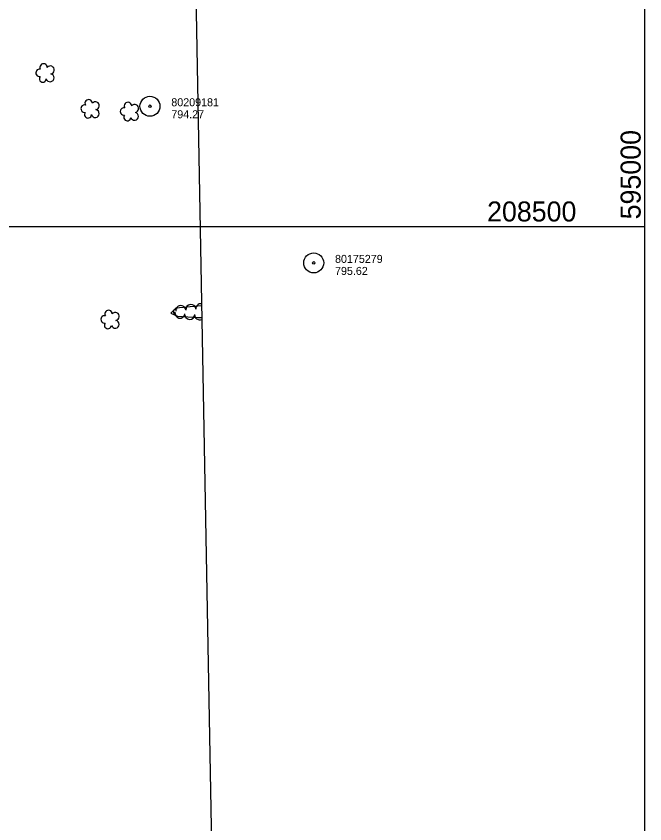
# Model space of a CAD drawing. Extents: x 591954 to 597000, y 198576 to 213500.
# Drawn here: x 594529 to 595000, y 208052 to 208658 of the extents above; entities that cross this region are included whole.
import ezdxf

# ---------------------------------------------------------------- set-up
doc = ezdxf.new("R2010")
doc.units = 0
for name, color, linetype in [('Level 10', 7, 'Continuous'), ('Level 18', 7, 'Continuous'), ('Level 4', 7, 'Continuous'), ('Level 6', 7, 'Continuous')]:
    doc.layers.add(name, color=color, linetype=linetype)

msp = doc.modelspace()

# ---------------------------------------------------------------- linework, layer by layer
at = {"layer": 'Level 10'}
for p, q in [((595000, 208500), (595000, 210000)), ((595000, 207500), (595000, 209000)), ((593000, 208500), (595000, 208500)), ((593000, 208500), (595000, 208500))]:
    msp.add_line(p, q, dxfattribs=at)
at = {"layer": 'Level 18'}
msp.add_lwpolyline([(594667.7, 208440.45), (594667.45, 208440.44), (594648.48, 208438.78), (594644.81, 208435.12), (594649.78, 208432.84), (594665.12, 208431.75), (594667.86, 208431.8)], dxfattribs=at)
for centre, radius, start, end in [((594549.29, 208619.15), 2.78, 1.39455, 209.16754), ((594554.34, 208617.3), 2.97, 278.42366, 139.65754), ((594546.29, 208615.08), 2.78, 78.07156, 279.08261), ((594554.22, 208611.44), 2.97, 196.07448, 79.04774), ((594548.76, 208610.68), 2.61, 140.77971, 358.71232), ((594583.11, 208592.33), 2.78, 1.39455, 209.16754), ((594580.11, 208588.25), 2.78, 78.07156, 279.08261), ((594588.15, 208590.47), 2.97, 278.42366, 139.65754), ((594609.57, 208586.18), 2.78, 78.07156, 279.08261), ((594612.57, 208590.25), 2.78, 1.39455, 209.16754), ((594617.61, 208588.39), 2.97, 278.42366, 139.65754), ((594582.57, 208583.85), 2.61, 140.77971, 358.71232), ((594588.04, 208584.62), 2.97, 196.07448, 79.04774), ((594612.03, 208581.78), 2.61, 140.77971, 358.71232), ((594617.5, 208582.54), 2.97, 196.07448, 79.04774), ((594649.02, 208436), 2.32, 80.70351, 260.68819), ((594652.2, 208436.98), 3.8, 6.98291, 186.96759), ((594659.73, 208437.75), 3.84, 5.02651, 185.01119), ((594667.35, 208438.34), 3.84, 85.21173, 183.82974), ((594595.07, 208430.4), 2.78, 78.07156, 279.08261), ((594598.07, 208434.47), 2.78, 1.39455, 209.16754), ((594603.11, 208432.61), 2.97, 278.42366, 139.65754), ((594651.54, 208435.14), 3.79, 169.10584, 349.09052), ((594658.85, 208434.21), 3.84, 175.95393, 355.93861), ((594666.4, 208433.89), 3.84, 179.30596, 292.74836), ((594597.53, 208426), 2.61, 140.77971, 358.71232), ((594603, 208426.76), 2.97, 196.07448, 79.04774)]:
    msp.add_arc(centre, radius, start, end, dxfattribs=at)
at = {"layer": 'Level 4'}
msp.add_lwpolyline([(594663.37, 208674.32), (594680.96, 207724.56)], dxfattribs=at)
at = {"layer": 'Level 6'}
for centre, radius in [((594629.07, 208590.07), 7.5), ((594629.07, 208590.07), 7.5), ((594629.07, 208590.07), 0.96), ((594629.07, 208590.07), 0.96), ((594751.78, 208472.71), 7.5), ((594751.78, 208472.71), 0.96)]:
    msp.add_circle(centre, radius, dxfattribs=at)

# ---------------------------------------------------------------- texts
at = {"layer": 'Level 10'}
msp.add_text(' 595000 ', height=15, rotation=90, dxfattribs=at).set_placement((594996.85, 208499.77))
msp.add_text(' 208500 ', height=15, dxfattribs=at).set_placement((594876.18, 208503.75))
at = {"layer": 'Level 6'}
for s, p in [('80209181', (594645.07, 208590.07)), ('80209181', (594645.07, 208590.07)), ('794.27', (594645.07, 208581.07)), ('794.27', (594645.07, 208581.07)), ('80175279', (594767.78, 208472.71)), ('795.62', (594767.78, 208463.71))]:
    msp.add_text(s, height=6, dxfattribs=at).set_placement(p)

doc.saveas('drawing.dxf')
